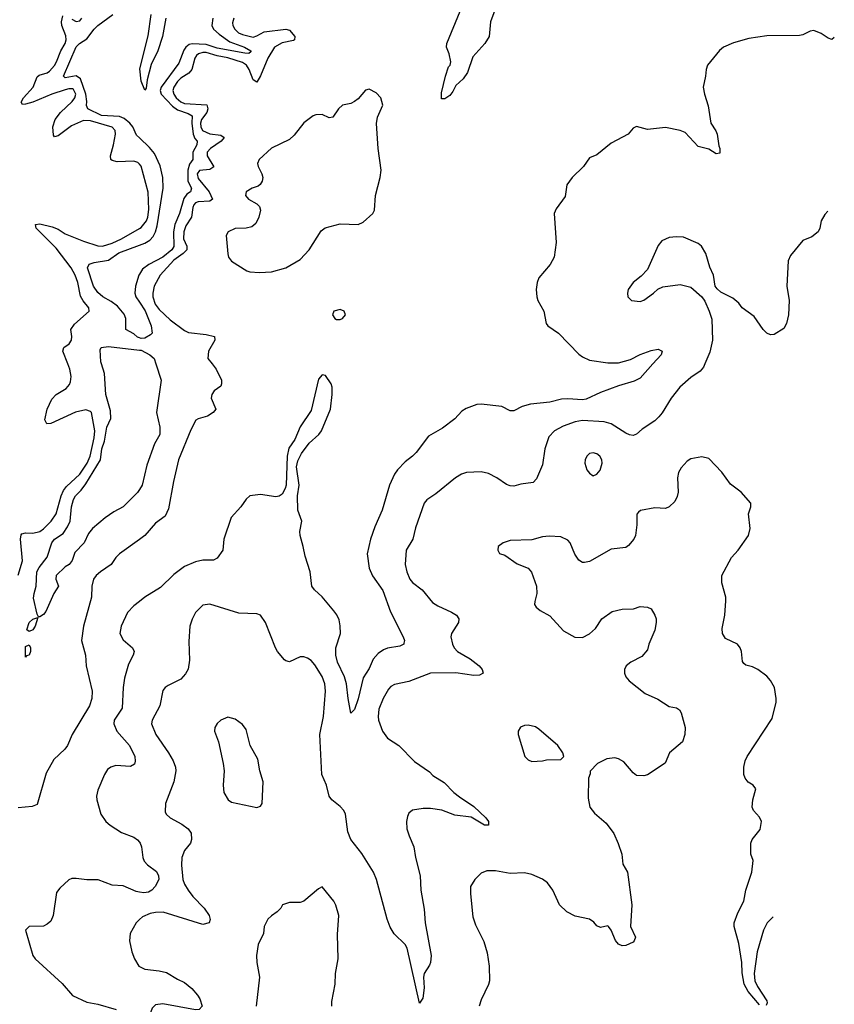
# Model space of a CAD drawing. Header units: inches. Extents: x 1552611 to 1694776, y 811966 to 917215.
# Tile 509 of 549: x 1689338 to 1693843, y 876459 to 881902. Entities that reach past the tile are written whole.
import ezdxf

# ---------------------------------------------------------------- set-up
doc = ezdxf.new("R2010")
doc.units = ezdxf.units.IN
doc.header["$MEASUREMENT"] = 0
for name, color, linetype in [('B6887', 7, 'Continuous'), ('B6888', 7, 'Continuous'), ('B6897', 7, 'Continuous'), ('B6898', 7, 'Continuous')]:
    doc.layers.add(name, color=color, linetype=linetype)

msp = doc.modelspace()

# ---------------------------------------------------------------- linework, layer by layer
at = {"layer": 'B6887', "color": 5}
for points, elevation in [([(1689329.3, 878830.7), (1689352.9, 878910), (1689341.7, 879030), (1689346, 879054), (1689350, 879059.6), (1689370, 879065.4), (1689410, 879062.9), (1689450, 879073), (1689470, 879087), (1689512.3, 879130), (1689540.4, 879170), (1689566.5, 879270), (1689579.9, 879300.1), (1689597.7, 879322.3), (1689670, 879390.1), (1689711.7, 879450), (1689727.5, 879490), (1689749.7, 879590), (1689754.2, 879630), (1689735, 879730), (1689730, 879736.2), (1689704.6, 879744.6), (1689647.1, 879732.9), (1689509.7, 879669.7), (1689487.7, 879667.7), (1689477.2, 879690), (1689490.8, 879750), (1689515.8, 879804.2), (1689539.7, 879830), (1689595.9, 879864.1), (1689614, 879886), (1689619.6, 879900.4), (1689622.2, 879930), (1689614.7, 879970), (1689603.4, 880000)], 880), ([(1690000, 879305.5), (1689990, 879289), (1689911, 879210), (1689858, 879182), (1689810.7, 879149.3), (1689741, 879090), (1689718, 879062), (1689694.8, 879010), (1689643.4, 878956.6), (1689627.7, 878912.3), (1689611, 878890), (1689590, 878877.2), (1689540.3, 878830), (1689538.4, 878810), (1689553.4, 878770), (1689527.7, 878730), (1689482.4, 878630), (1689470, 878614.5), (1689450, 878601.2), (1689441.2, 878601.2), (1689435.5, 878615.5), (1689415.2, 878704.8), (1689417.4, 878730), (1689429.6, 878770), (1689433.3, 878850), (1689445.5, 878874.5), (1689489.8, 878930.2), (1689515.1, 879010), (1689529.8, 879030), (1689578.1, 879061.9), (1689601.5, 879098.5), (1689617.6, 879130), (1689624.9, 879210), (1689635.1, 879250), (1689646.8, 879270), (1689678.4, 879301.6), (1689703.7, 879336.3), (1689784.5, 879470), (1689791.6, 879530), (1689807.4, 879572.6), (1689819.8, 879650), (1689842.6, 879697.4), (1689840.8, 879740.8), (1689815.3, 879830), (1689807.1, 879947.1), (1689789.6, 880000)], 860), ([(1690000, 879028.7), (1689890, 878948.9), (1689870, 878928.7), (1689843.5, 878890), (1689784.7, 878850), (1689761.3, 878830), (1689747, 878810), (1689737, 878770), (1689734.8, 878710), (1689690.9, 878550), (1689679.3, 878470), (1689702.6, 878390), (1689706.1, 878330), (1689738.2, 878190), (1689736.8, 878150), (1689723.4, 878110), (1689627.8, 877950), (1689601.9, 877890), (1689587.4, 877870), (1689526.5, 877813.5), (1689483.7, 877736.3), (1689435.5, 877564.5), (1689407.8, 877552.3), (1689330, 877545)], 880), ([(1690000, 878685.5), (1689970, 878661.7), (1689933.9, 878626.1), (1689899.5, 878550), (1689891.6, 878510), (1689910, 878475), (1689961.5, 878430), (1689970.3, 878410), (1689966, 878390), (1689940.4, 878339.6), (1689916.9, 878263.1), (1689909.6, 878210.4), (1689903.9, 878096.1), (1689860.9, 878030), (1689858.4, 878010), (1689874.4, 877970), (1689945.5, 877890), (1689974.3, 877830), (1689976.9, 877803.1), (1689972.6, 877787.4), (1689950, 877774.5), (1689870, 877779.1), (1689841.3, 877770), (1689823.5, 877756.5), (1689807.1, 877730), (1689770, 877643.7), (1689762, 877610), (1689763.8, 877590), (1689787, 877510), (1689815, 877470), (1689837.6, 877450), (1689901.8, 877410), (1689970, 877383.5), (1689990, 877369.1), (1690000, 877355.2)], 920), ([(1690000, 877079.3), (1689982.2, 877082.2), (1689910, 877113.6), (1689850, 877118.2), (1689772.3, 877147.7), (1689710, 877146.6), (1689650, 877155.4), (1689625.8, 877154.1), (1689610, 877146.6), (1689559.3, 877100.7), (1689542.4, 877077.6), (1689523, 876950), (1689510, 876919.3), (1689490, 876902), (1689470, 876892), (1689390.8, 876889.2), (1689371, 876870), (1689411.4, 876730), (1689423.6, 876710), (1689573.6, 876573.6), (1689630, 876508.8), (1689710, 876471.7), (1689770, 876459.7), (1689871.1, 876431.1)], 920), ([(1690000, 876927.5), (1689981.6, 876910), (1689948.8, 876851.2), (1689946, 876810), (1689958, 876750), (1689972.7, 876710), (1689996.3, 876670), (1690000, 876668.2)], 940)]:
    msp.add_lwpolyline(points, dxfattribs=dict(at, elevation=elevation))
at = {"layer": 'B6887', "color": 5, "elevation": 860}
for points in [[(1689390, 878519.3), (1689377.2, 878530), (1689389.7, 878570), (1689410, 878587.7), (1689438, 878598), (1689423, 878550), (1689410, 878529.4)], [(1689370, 878378), (1689370, 878438), (1689390, 878446), (1689397.1, 878430), (1689397.1, 878410), (1689390, 878389.3), (1689374.8, 878385.2)]]:
    msp.add_lwpolyline(points, close=True, dxfattribs=at)
at = {"layer": 'B6888', "color": 5}
for points, elevation in [([(1690000, 881103.5), (1689992.1, 881112.1), (1689970, 881119.8), (1689876.9, 881116.9), (1689850, 881122.9), (1689841.8, 881130), (1689840.2, 881150), (1689857.2, 881210), (1689867.1, 881270), (1689865.7, 881290), (1689850, 881307.5), (1689730, 881342.6), (1689690, 881345.5), (1689625.3, 881314.7), (1689550, 881260.2), (1689530, 881255.4), (1689524.3, 881264.3), (1689522, 881310), (1689534, 881350), (1689563, 881390), (1689627.3, 881450), (1689643.1, 881470), (1689648.3, 881490), (1689635.5, 881515.5), (1689630, 881519.9), (1689610, 881519.9), (1689590, 881514.4), (1689516, 881490), (1689410, 881446.8), (1689370, 881436), (1689353.4, 881433.4), (1689345.3, 881445.3), (1689358.8, 881470), (1689411.7, 881530), (1689434.2, 881585.8), (1689445.2, 881594.8), (1689490, 881608.3), (1689502.6, 881617.4), (1689530, 881648.1), (1689541.8, 881670), (1689565.7, 881730), (1689589.9, 881770), (1689595.3, 881790), (1689593.2, 881813.2), (1689571.2, 881870), (1689570, 881890.8), (1689576.8, 881923.2)], 880), ([(1690000, 881249.6), (1689984.5, 881264.5), (1689963.9, 881310), (1689947.9, 881330), (1689915.7, 881355.7), (1689890, 881366.8), (1689790, 881373.2), (1689714.4, 881410), (1689707.9, 881427.9), (1689709.9, 881450.1), (1689704.7, 881490), (1689674.8, 881574.8), (1689650, 881591.5), (1689590, 881581.3), (1689580.2, 881590), (1689650, 881752.5), (1689668.8, 881771.2), (1689710, 881796), (1689749, 881850), (1689770, 881869.6), (1689852.9, 881930)], 860), ([(1689625.5, 881905.5), (1689650, 881892.1), (1689670, 881895), (1689682.2, 881910)], 880), ([(1689603.4, 880000), (1689576.9, 880070), (1689582.4, 880090), (1689611.5, 880110), (1689625.1, 880130), (1689626.9, 880150), (1689620.5, 880190), (1689641.3, 880218.7), (1689722.7, 880290), (1689720.7, 880310), (1689688.3, 880348.3), (1689673.7, 880373.7), (1689660.4, 880450), (1689645.2, 880490), (1689622.8, 880530), (1689539.4, 880639.4), (1689428.4, 880750), (1689425.3, 880770), (1689450, 880773.2), (1689517.5, 880757.5), (1689550, 880744.3), (1689590, 880718.4), (1689690, 880678.1), (1689770, 880652.7), (1689796, 880650), (1689850, 880666.5), (1689901.1, 880690), (1690000, 880747.3)], 880), ([(1690000, 880143.7), (1689990, 880147.2), (1689970, 880165.2), (1689924.7, 880190), (1689925.6, 880250), (1689914.9, 880274.9), (1689878.8, 880318.8), (1689844.3, 880344.3), (1689797.7, 880370), (1689770, 880394.9), (1689745.8, 880430), (1689712.2, 880530), (1689722, 880550), (1689750, 880559.3), (1689830, 880573), (1689885.9, 880614.1), (1690000, 880655.2)], 860), ([(1690000, 880495.6), (1689996.4, 880490), (1689978.8, 880430), (1689974, 880390), (1689980.1, 880370), (1690000, 880340)], 860), ([(1689789.6, 880000), (1689786.3, 880010), (1689783.2, 880076.8), (1689789.4, 880090.6), (1689830, 880096.3), (1690000, 880075.8)], 860)]:
    msp.add_lwpolyline(points, dxfattribs=dict(at, elevation=elevation))
at = {"layer": 'B6897', "color": 5}
for points, elevation in [([(1690091.3, 880000), (1690120.3, 879910), (1690095.5, 879730), (1690112.9, 879650), (1690112.4, 879610), (1690083, 879557), (1690040.6, 879439.4), (1690014.9, 879330), (1690000, 879305.5)], 860), ([(1690401.9, 880000), (1690425.3, 879970), (1690454.3, 879910), (1690454.9, 879890), (1690450, 879877.2), (1690414, 879850), (1690400.5, 879830), (1690397.1, 879810), (1690422.4, 879750), (1690408.5, 879730), (1690377.6, 879710), (1690324.2, 879695.8), (1690311.7, 879688.3), (1690284.2, 879635.8), (1690216.9, 879470), (1690188.5, 879350), (1690160.9, 879199.1), (1690143.1, 879156.9), (1690090, 879119.5), (1690030, 879050.5), (1690000, 879028.7)], 880), ([(1693127.5, 880000), (1693119.3, 879980.7), (1693100.5, 879959.5), (1693050, 879924.7), (1692988.9, 879870), (1692940.2, 879810), (1692891.8, 879728.2), (1692873.7, 879706.3), (1692850, 879684.7), (1692780.7, 879639.3), (1692750, 879611.8), (1692730, 879603), (1692710, 879606.9), (1692690, 879617.2), (1692610, 879667.6), (1692570, 879679.8), (1692450, 879687.1), (1692410, 879679.1), (1692344.5, 879655.5), (1692294.9, 879630), (1692263.6, 879596.4), (1692242.6, 879530), (1692230, 879441.2), (1692196.3, 879363.7), (1692177, 879343), (1692110, 879334.7), (1692070, 879324.2), (1692050, 879325.1), (1692030, 879332.3), (1691977.2, 879370), (1691930, 879393), (1691890, 879402), (1691810, 879399.1), (1691780.7, 879390), (1691747.7, 879370), (1691639.1, 879280.9), (1691590, 879248), (1691574.6, 879230), (1691527.3, 879092.7), (1691511.5, 879030), (1691475.9, 878970), (1691469.4, 878890), (1691478.9, 878850), (1691496.1, 878810), (1691510, 878791.2), (1691564.7, 878750), (1691620.7, 878680.7), (1691650, 878661.5), (1691727, 878627), (1691753, 878610), (1691766.4, 878590), (1691765.3, 878570), (1691726.7, 878510), (1691722.4, 878490), (1691731.3, 878450), (1691741.2, 878430), (1691759, 878410), (1691829.5, 878369.5), (1691879.5, 878330), (1691896.4, 878310), (1691902, 878290), (1691880.3, 878279.7), (1691850, 878277.2), (1691750, 878292.5), (1691610.2, 878289.8), (1691490, 878244.5), (1691410, 878227), (1691390, 878215.3), (1691377.9, 878202.1), (1691347.5, 878150), (1691325, 878090), (1691319.8, 878050), (1691321.7, 878030), (1691343.8, 877970), (1691371.5, 877930), (1691435.3, 877890), (1691522, 877802), (1691605.2, 877745.2), (1691623.7, 877723.7), (1691685.3, 877685.3), (1691739.1, 877630), (1691770, 877605.5), (1691850, 877552.7), (1691915.5, 877490), (1691930.5, 877470), (1691931, 877450), (1691909.2, 877450), (1691834, 877494), (1691744.9, 877504.9), (1691671.8, 877531.8), (1691610, 877541.4), (1691570, 877541.5), (1691510, 877531.8), (1691490, 877515.1), (1691482.6, 877497.4), (1691476.5, 877470), (1691479.6, 877430), (1691491.5, 877390), (1691517.8, 877330), (1691527.1, 877270), (1691552.6, 877170), (1691556.5, 877090), (1691574.6, 876985.4), (1691580.5, 876910), (1691614, 876730), (1691610.2, 876690), (1691604.6, 876675.4), (1691574.7, 876630), (1691571.2, 876610), (1691575.8, 876550), (1691567.3, 876492.7), (1691550, 876465.2), (1691481.6, 876770), (1691469.8, 876790), (1691409.4, 876849.4), (1691386.6, 876886.6), (1691369.8, 876930), (1691310.5, 877150), (1691295, 877190), (1691230, 877293.7), (1691170, 877369.6), (1691152.5, 877412.5), (1691139.8, 877510), (1691129.9, 877529.9), (1691110, 877552.6), (1691065.1, 877590), (1691049.8, 877609.8), (1691034.5, 877670), (1691009.2, 877729.2), (1690998.4, 877950), (1691018.9, 878050), (1691028.7, 878190), (1691026.2, 878230), (1691010, 878271.8), (1690970, 878336), (1690950, 878359.3), (1690930, 878372.7), (1690910, 878379.3), (1690890, 878379.3), (1690830, 878353.2), (1690810, 878357.2), (1690803.3, 878363.3), (1690763.7, 878410), (1690752.3, 878430), (1690696.9, 878570), (1690669.6, 878609.6), (1690650, 878617), (1690550, 878620.9), (1690388.9, 878671.1), (1690350, 878666), (1690310, 878624.5), (1690291.2, 878588.8), (1690279.1, 878550), (1690274.3, 878465.7), (1690277.5, 878362.5), (1690268.9, 878311.1), (1690254.7, 878285.3), (1690230, 878257), (1690159, 878221), (1690142.8, 878210), (1690130, 878194), (1690112.7, 878110), (1690070.4, 878030), (1690067.2, 878010), (1690090.2, 877950.2), (1690161.3, 877850), (1690185.9, 877805.9), (1690199.2, 877770), (1690200.7, 877750), (1690190.2, 877689.8), (1690143.7, 877570), (1690143.1, 877523.1), (1690148.2, 877510), (1690170.4, 877490), (1690235.5, 877455.5), (1690270.1, 877430.1), (1690286, 877406), (1690287.9, 877370), (1690282.3, 877350), (1690249.1, 877310), (1690234.2, 877270), (1690232.2, 877227.8), (1690240.5, 877150), (1690250, 877123.1), (1690270, 877090.2), (1690295.9, 877055.9), (1690358.8, 876990), (1690385.3, 876950), (1690391.5, 876928.5), (1690385.5, 876910), (1690350, 876901.2), (1690131.7, 876968.3), (1690090, 876967.2), (1690059, 876961), (1690016.7, 876943.3), (1690000, 876927.5)], 940), ([(1692840.2, 880000), (1692770, 879921.3), (1692735.5, 879904.5), (1692650, 879878.7), (1692550, 879840.9), (1692470, 879804.8), (1692450, 879801.7), (1692370, 879807.1), (1692335.1, 879804.9), (1692270, 879787.1), (1692163.9, 879776.1), (1692116.7, 879763.3), (1692070, 879740.5), (1692050, 879740.7), (1692004.8, 879764.8), (1691890, 879777.4), (1691865.4, 879774.6), (1691807.8, 879752.3), (1691782.4, 879737.6), (1691744.1, 879695.9), (1691675.6, 879644.4), (1691599.2, 879600.8), (1691530.3, 879510), (1691510, 879488.6), (1691470, 879458.5), (1691426.9, 879413.1), (1691410, 879389.7), (1691383.5, 879330), (1691343.5, 879190), (1691301.8, 879098.2), (1691278.5, 879030), (1691260.3, 878950), (1691271.1, 878870), (1691290, 878828.8), (1691346.5, 878746.5), (1691389.3, 878629.3), (1691458.9, 878490), (1691465.3, 878470), (1691463.4, 878456.6), (1691461.6, 878450), (1691441.1, 878438.9), (1691372.8, 878427.2), (1691350, 878419.1), (1691321, 878399), (1691293.3, 878366.7), (1691270, 878315.6), (1691236.8, 878263.2), (1691210, 878147.3), (1691190, 878089.4), (1691170, 878069.2), (1691154.5, 878150), (1691145.9, 878230), (1691133.6, 878270), (1691096.3, 878350), (1691086.1, 878390), (1691086.4, 878430), (1691112.4, 878510), (1691111, 878551), (1691104.3, 878584.3), (1691092.1, 878612.1), (1691075.2, 878635.2), (1691011.5, 878711.5), (1690968, 878750), (1690954.3, 878770), (1690944.5, 878850), (1690916, 878936), (1690906.2, 878990), (1690888.7, 879050), (1690886.8, 879073.2), (1690898.3, 879130), (1690876.9, 879190), (1690874.9, 879270), (1690883.9, 879330), (1690869.7, 879430), (1690876.1, 879463.9), (1690896.5, 879503.5), (1690938.7, 879561.3), (1690992.2, 879610), (1691006.3, 879630), (1691056.9, 879750), (1691067, 879830), (1691066, 879870), (1691061.2, 879890), (1691030, 879935.3), (1691010, 879939), (1690990, 879915.3), (1690950, 879742), (1690888.7, 879651.3), (1690859.2, 879580.8), (1690827, 879533), (1690816.9, 879490), (1690811.5, 879330), (1690806.3, 879310), (1690790, 879279.5), (1690772.5, 879267.5), (1690755.1, 879264.9), (1690670, 879276.8), (1690610, 879269.5), (1690590, 879252.3), (1690560.3, 879210), (1690507.8, 879150), (1690467.6, 879030), (1690461.3, 878970), (1690430, 878924.7), (1690410, 878914), (1690350, 878913.8), (1690310, 878906), (1690250, 878879.2), (1690190, 878836), (1690117.2, 878762.8), (1690030, 878709.2), (1690000, 878685.5)], 920), ([(1693430, 876457.2), (1693367.3, 876530), (1693345.6, 876570), (1693333.1, 876633.1), (1693331.2, 876690), (1693314.7, 876794.7), (1693289.8, 876889.8), (1693289.8, 876910), (1693310, 876965.5), (1693343.5, 877030), (1693354.7, 877090), (1693387.6, 877190), (1693393.6, 877253.6), (1693382, 877290), (1693382, 877350), (1693388.7, 877370), (1693434, 877426), (1693440.7, 877470), (1693430, 877494), (1693397.2, 877530), (1693389.4, 877550), (1693392.3, 877590), (1693409.2, 877650), (1693394, 877670), (1693367.7, 877687.7), (1693349.6, 877709.6), (1693342, 877730), (1693342.9, 877770), (1693350, 877804.7), (1693362, 877830), (1693500.1, 878039.9), (1693522, 878130), (1693522, 878150), (1693512.3, 878210), (1693490, 878249.2), (1693470, 878272.7), (1693421.2, 878310), (1693390, 878325.1), (1693354.5, 878334.5), (1693342.9, 878342.9), (1693335.1, 878355.1), (1693329.6, 878410), (1693322.9, 878430), (1693307, 878450), (1693241.3, 878481.3), (1693224.7, 878510), (1693223.5, 878536.5), (1693238.4, 878610), (1693243.7, 878690), (1693242.7, 878710), (1693220.7, 878790), (1693220.7, 878830), (1693274, 878930), (1693311.6, 878970), (1693369.5, 879050), (1693378.4, 879090), (1693369.4, 879170), (1693382, 879210), (1693382, 879230), (1693329, 879290), (1693270, 879335.3), (1693221.5, 879401.5), (1693150, 879477.2), (1693110, 879486), (1693050, 879475.1), (1693030, 879461.2), (1692995.6, 879424.4), (1692981.4, 879398.6), (1692976.4, 879370), (1692979.5, 879290), (1692974.4, 879265.6), (1692960.6, 879239.4), (1692930, 879209.4), (1692910, 879199.5), (1692850, 879203.7), (1692770.7, 879189.3), (1692759.8, 879180.2), (1692750.8, 879169.2), (1692750.4, 879110), (1692743, 879050), (1692734, 879030), (1692704.7, 878995.3), (1692690, 878984.5), (1692610, 878975.6), (1692490, 878906.6), (1692460.9, 878900.9), (1692450, 878901.2), (1692430, 878914), (1692407.9, 878947.9), (1692381.6, 879010), (1692370, 879024.5), (1692330, 879044.2), (1692267.2, 879047.2), (1692230, 879042.9), (1692170, 879027.3), (1692050, 879022.7), (1692012, 879010), (1691984.7, 878990), (1691982, 878970), (1691991.6, 878951.6), (1692021.4, 878941.4), (1692090, 878893.4), (1692150, 878870.6), (1692168.6, 878848.6), (1692197.1, 878770), (1692198, 878730), (1692186.4, 878686.4), (1692186, 878670), (1692194, 878654), (1692216.3, 878636.3), (1692270, 878606.8), (1692344.7, 878524.7), (1692408.3, 878488.3), (1692450, 878487.3), (1692490, 878506.8), (1692523.3, 878536.7), (1692558, 878590), (1692614, 878630), (1692670, 878643.7), (1692733.6, 878646.4), (1692770, 878658.8), (1692810, 878654.8), (1692830, 878644.7), (1692850.6, 878610.6), (1692857.3, 878590), (1692857.3, 878570), (1692850, 878528), (1692817.3, 878450), (1692810, 878418), (1692778, 878382), (1692718, 878350), (1692691.3, 878330), (1692682.8, 878310), (1692682.8, 878290), (1692690.8, 878270), (1692708.3, 878248.3), (1692798, 878178), (1692866.8, 878146.8), (1692930, 878106), (1692970, 878098), (1692986.4, 878086.4), (1692996, 878070), (1693018.8, 877990), (1693016, 877950), (1693002.8, 877910), (1692931, 877850), (1692907.5, 877792.5), (1692810, 877728.7), (1692790, 877722), (1692750, 877724), (1692730, 877739), (1692679.1, 877799.1), (1692650, 877816), (1692630, 877821.2), (1692584.5, 877815.5), (1692534, 877790), (1692492.7, 877747.3), (1692492.7, 877732.7), (1692484.7, 877710), (1692482, 877598), (1692490.6, 877550), (1692516.1, 877516.1), (1692581.1, 877461.1), (1692623.4, 877403.4), (1692648.1, 877348.1), (1692667.3, 877290), (1692674.4, 877234.4), (1692698.8, 877190), (1692723, 877010), (1692715.8, 876890), (1692743, 876830), (1692737.3, 876810), (1692730, 876802.7), (1692690, 876783.7), (1692670, 876782.7), (1692650, 876792.7), (1692632.9, 876812.9), (1692610, 876868.7), (1692595.3, 876890), (1692590, 876892.3), (1692550, 876883.6), (1692530, 876894), (1692513.3, 876913.3), (1692489.9, 876929.9), (1692410, 876947.5), (1692364, 876970), (1692323.5, 877010), (1692286, 877090), (1692257.6, 877130), (1692230, 877151.6), (1692170, 877177.6), (1692130, 877186), (1692050, 877181.6), (1691970, 877197), (1691922, 877198), (1691890, 877185.2), (1691856, 877150), (1691830.7, 877110), (1691830.5, 877069.5), (1691843.4, 876943.4), (1691858.7, 876898.7), (1691905.8, 876805.8), (1691923.4, 876743.4), (1691933.7, 876670), (1691937, 876590), (1691931.5, 876568.5), (1691890, 876484), (1691879.1, 876450)], 960), ([(1690000, 877355.2), (1690003.8, 877350), (1690011, 877330), (1690019.8, 877270), (1690027.1, 877250), (1690045.5, 877230), (1690094.3, 877194.3), (1690105.8, 877170), (1690107.1, 877150), (1690087.9, 877110), (1690069.4, 877090.6), (1690050, 877080.1), (1690024.7, 877075.3), (1690000, 877079.3)], 920), ([(1691064.5, 876450), (1691065.2, 876474.8), (1691082.4, 876570), (1691084.2, 876630), (1691098.9, 876710), (1691094.9, 876845.1), (1691102.9, 876950), (1691087.2, 877007.2), (1691076, 877030), (1691010, 877108), (1690990, 877098), (1690910, 877028.7), (1690890, 877022), (1690830, 877022), (1690791.6, 877008.4), (1690782, 876990), (1690762, 876970), (1690730, 876949.2), (1690710.4, 876929.6), (1690690.5, 876890), (1690685.5, 876850), (1690657, 876790), (1690648.5, 876730), (1690650.4, 876690), (1690664.4, 876610), (1690646.4, 876450)], 960), ([(1693504.5, 876942.5), (1693471.5, 876910), (1693452.4, 876870), (1693416.5, 876750), (1693400.3, 876630), (1693403.8, 876590), (1693418.3, 876558.3), (1693470, 876478), (1693472.5, 876467.5), (1693466.4, 876453.6)], 960), ([(1690000, 876668.2), (1690030, 876653.4), (1690110, 876644.2), (1690150, 876635), (1690210, 876597.6), (1690250, 876579.1), (1690290, 876547.6), (1690321.5, 876510), (1690334, 876490), (1690346.4, 876450), (1690330.8, 876430), (1690310.3, 876429.7), (1690130, 876462.9), (1690090, 876455.7), (1690070, 876437.4), (1690052.6, 876387.4), (1690003.8, 876310), (1690000, 876300)], 940)]:
    msp.add_lwpolyline(points, dxfattribs=dict(at, elevation=elevation))
at = {"layer": 'B6897', "color": 5, "elevation": 960}
for points in [[(1692510, 879507.6), (1692490, 879504.5), (1692475.5, 879490), (1692466, 879470), (1692464.2, 879450), (1692474, 879414), (1692490, 879394.8), (1692510, 879381), (1692530, 879390.8), (1692547.7, 879412.3), (1692559.7, 879450), (1692558, 879470), (1692546.6, 879490), (1692530, 879501.6)], [(1690490, 878046.6), (1690450, 878029.4), (1690430, 878012), (1690418, 877990), (1690416.3, 877970), (1690438.4, 877910), (1690463.8, 877790), (1690468.2, 877750), (1690464, 877670), (1690466.8, 877630), (1690490.5, 877590.5), (1690510, 877577.3), (1690650, 877547.4), (1690670, 877555.5), (1690678.9, 877570), (1690685.1, 877690), (1690666, 877750), (1690654.2, 877814.2), (1690612, 877890), (1690590, 877979.3), (1690570, 878006), (1690530, 878035.1)], [(1692150, 878002.7), (1692130, 878001.2), (1692108.3, 877991.7), (1692094.8, 877970), (1692094.8, 877950), (1692130.8, 877830), (1692150, 877810.8), (1692170, 877800.7), (1692230, 877804.9), (1692250.8, 877810.8), (1692330, 877812), (1692348, 877830), (1692342, 877850), (1692314, 877890), (1692210, 877981.2), (1692190, 877992.7)]]:
    msp.add_lwpolyline(points, close=True, dxfattribs=at)
at = {"layer": 'B6898', "color": 5}
for points, elevation in [([(1691970.5, 881970), (1691941, 881890), (1691934.8, 881810), (1691910.8, 881770), (1691844.1, 881695.9), (1691814.8, 881610), (1691790, 881575.3), (1691750, 881539), (1691734.2, 881505.8), (1691717, 881483), (1691690, 881465.2), (1691670, 881464), (1691670, 881498), (1691692.7, 881590), (1691710, 881642), (1691718, 881650), (1691722, 881670), (1691713.1, 881713.1), (1691698.4, 881750), (1691699.7, 881770), (1691774, 881950)], 880), ([(1690407, 881910), (1690401.5, 881870), (1690410.5, 881850.5), (1690441.8, 881821.8), (1690500.6, 881780.6), (1690581.2, 881750), (1690617, 881730), (1690616.2, 881723.8), (1690604.9, 881715.1), (1690583.5, 881716.5), (1690430, 881745.1), (1690370, 881764.9), (1690291.7, 881768.3), (1690275.8, 881764.2), (1690256.3, 881750), (1690245.6, 881734.4), (1690218.6, 881661.4), (1690119.9, 881530), (1690114.2, 881510), (1690120.9, 881490), (1690184, 881424), (1690210, 881404.4), (1690270, 881384), (1690291.2, 881371.2), (1690289.8, 881330), (1690297.8, 881270), (1690306.1, 881246), (1690319, 881230), (1690317.9, 881210), (1690296.2, 881170), (1690295.8, 881130), (1690277.1, 881102.9), (1690267.1, 881070), (1690267.3, 881010), (1690288.9, 880970), (1690281.8, 880950), (1690262.8, 880937.2), (1690246.1, 880913.9), (1690222.5, 880830), (1690196.4, 880770), (1690189.3, 880730), (1690190.9, 880649.1), (1690178.6, 880630), (1690130, 880589.9), (1690051.6, 880548.4), (1690017.2, 880522.8), (1690000, 880495.6)], 860), ([(1690147.1, 881910), (1690128.1, 881810), (1690102.7, 881730), (1690065.7, 881654.3), (1690042.8, 881570), (1690036.9, 881523.1), (1690030, 881512), (1690010, 881562.7), (1690002.5, 881630), (1690047.8, 881812.2), (1690064.9, 881930)], 840), ([(1690521.4, 881910), (1690514.7, 881885.3), (1690516.4, 881870), (1690527.2, 881850), (1690548.8, 881830), (1690570, 881820.3), (1690630, 881805.9), (1690650, 881812.2), (1690690, 881835.4), (1690810, 881849), (1690830, 881843.5), (1690860.6, 881810), (1690858.5, 881790), (1690853.2, 881786.8), (1690790, 881775), (1690747.8, 881750), (1690710, 881689.1), (1690670, 881591.6), (1690650, 881557.1), (1690630, 881569.8), (1690607.5, 881627.5), (1690593, 881650), (1690570, 881665.8), (1690490, 881690.8), (1690430, 881702.2), (1690370, 881719.9), (1690350, 881719.9), (1690326.6, 881713.4), (1690315.5, 881704.5), (1690306.5, 881690), (1690290, 881626.1), (1690273.4, 881606.6), (1690230, 881579.5), (1690210, 881559.9), (1690190.1, 881530), (1690185.3, 881510), (1690190.1, 881490), (1690203.7, 881470), (1690228.3, 881448.3), (1690250, 881438.8), (1690372.3, 881432.3), (1690379.2, 881410), (1690372.1, 881390), (1690344, 881350), (1690337.4, 881330), (1690339.2, 881310), (1690349, 881290), (1690390, 881271.3), (1690450, 881264.5), (1690469.3, 881250), (1690452.4, 881230), (1690393.6, 881190), (1690374, 881170), (1690374.2, 881150), (1690411.2, 881088.8), (1690390, 881074.8), (1690331.7, 881068.4), (1690319.9, 881050), (1690325.1, 881025.1), (1690386.8, 880950), (1690404.1, 880910), (1690390, 880899.4), (1690324.5, 880895.5), (1690310.7, 880889.3), (1690302, 880878.1), (1690295.8, 880864.2), (1690288.2, 880810), (1690257.3, 880762.7), (1690245.9, 880730), (1690244.3, 880690), (1690262, 880650), (1690261.5, 880630), (1690242.7, 880610), (1690190, 880572.2), (1690114.8, 880490), (1690082.5, 880430), (1690073.6, 880390), (1690073.9, 880370), (1690087, 880330), (1690110, 880300.6), (1690170, 880243.2), (1690250, 880183.2), (1690272.1, 880172.1), (1690370, 880162.2), (1690415.5, 880150), (1690417.1, 880130), (1690381.3, 880070), (1690378.4, 880030), (1690401.9, 880000)], 880), ([(1693843.3, 881803.9), (1693830, 881793.2), (1693810, 881799.3), (1693770, 881826.6), (1693730, 881842.7), (1693710, 881839.3), (1693670, 881819.3), (1693650, 881815.1), (1693470, 881813), (1693370, 881798.4), (1693286, 881774), (1693231, 881750), (1693208, 881732), (1693142.8, 881650), (1693133.7, 881626.3), (1693130.6, 881590), (1693117.1, 881530), (1693124.6, 881490), (1693145.6, 881425.6), (1693160.4, 881330), (1693188, 881288), (1693194.6, 881270), (1693204.2, 881204.2), (1693210.3, 881190), (1693210, 881164), (1693190, 881160.9), (1693150, 881185.6), (1693090, 881201.2), (1693017.7, 881277.7), (1692990, 881289.6), (1692910, 881307), (1692810, 881296), (1692750, 881312.3), (1692730, 881302), (1692702.8, 881270), (1692610, 881218.9), (1692530, 881155.1), (1692490, 881137.6), (1692456.5, 881090), (1692393.1, 881030), (1692364.4, 880990), (1692355.2, 880924.8), (1692304.1, 880855.9), (1692294, 880830), (1692304.9, 880670), (1692294, 880590), (1692272.1, 880548), (1692210, 880475.1), (1692199.5, 880450), (1692195.3, 880410), (1692197.6, 880370), (1692203.7, 880350), (1692236, 880290), (1692250, 880222), (1692258, 880210), (1692318.5, 880170), (1692430, 880052.9), (1692450, 880037.7), (1692490, 880020.3), (1692590, 880004.7), (1692650, 880005.8), (1692715.5, 880024.5), (1692770, 880052.2), (1692830, 880074), (1692870, 880080.5), (1692890.7, 880070.7), (1692884.9, 880050), (1692840.2, 880000)], 920), ([(1690000, 880655.2), (1690030, 880666), (1690057.2, 880682.8), (1690076.4, 880703.6), (1690089.7, 880730.3), (1690098.1, 880761.9), (1690131.5, 880970), (1690129.6, 881029.6), (1690115.2, 881095.2), (1690083.2, 881163.2), (1690055.9, 881195.9), (1690000, 881249.6)], 860), ([(1690000, 880747.3), (1690010, 880753.1), (1690040.1, 880790), (1690047.4, 880810), (1690053, 880853), (1690048.4, 880948.4), (1690010, 881092.8), (1690000, 881103.5)], 880), ([(1693807.9, 880843.9), (1693790, 880826), (1693771.3, 880790), (1693763, 880750), (1693753.4, 880730), (1693718.8, 880701.2), (1693670, 880681.2), (1693601.7, 880598.3), (1693588.5, 880570), (1693581.6, 880430), (1693594, 880350), (1693590.5, 880270), (1693578, 880222), (1693564.1, 880195.9), (1693510, 880162.7), (1693490, 880159.3), (1693469.6, 880169.6), (1693449, 880190), (1693400.9, 880260.9), (1693334, 880310), (1693315.8, 880335.8), (1693282, 880362), (1693215.5, 880395.5), (1693194.8, 880414.8), (1693185.2, 880430), (1693176, 880490), (1693154.2, 880534.2), (1693132.3, 880610), (1693109.5, 880649.5), (1693090, 880665.2), (1693010, 880699.3), (1692970, 880702.7), (1692930, 880699), (1692890, 880679), (1692870, 880654), (1692810, 880522), (1692775.9, 880484.1), (1692730, 880448.7), (1692702.8, 880410), (1692698.8, 880390), (1692701, 880370), (1692722, 880350), (1692770, 880344.9), (1692790, 880350.8), (1692844, 880390), (1692867.2, 880412.8), (1692894.5, 880425.5), (1692990, 880438), (1693050, 880422.8), (1693110.7, 880370.7), (1693126.6, 880346.6), (1693151.3, 880291.3), (1693166.3, 880246.3), (1693169.1, 880130.9), (1693155.2, 880064.8), (1693127.5, 880000)], 940), ([(1690000, 880340), (1690031.9, 880291.9), (1690065.5, 880210), (1690070.1, 880170), (1690060.8, 880159.2), (1690030, 880141.9), (1690010, 880140.2), (1690000, 880143.7)], 860), ([(1690000, 880075.8), (1690010, 880074.6), (1690058, 880050), (1690081.6, 880030), (1690091.3, 880000)], 860)]:
    msp.add_lwpolyline(points, dxfattribs=dict(at, elevation=elevation))
at = {"layer": 'B6898', "color": 5, "elevation": 920}
for points in [[(1691270, 881517.2), (1691250, 881513.2), (1691210, 881465.2), (1691190.4, 881449.6), (1691170, 881439.3), (1691122.8, 881430), (1691100.7, 881410), (1691070, 881364), (1691050, 881359), (1691010, 881377.2), (1690975.5, 881375.5), (1690961, 881370), (1690908.8, 881331.2), (1690855.8, 881264.2), (1690830, 881239.5), (1690730, 881192.3), (1690662.4, 881130), (1690652.7, 881107.3), (1690656, 881090), (1690677.5, 881050), (1690682.2, 881030), (1690679.7, 881010), (1690668.8, 880991.2), (1690657.3, 880982.7), (1690623.8, 880970), (1690590.5, 880950), (1690586.7, 880930), (1690603.7, 880910), (1690650, 880884.2), (1690663.5, 880870), (1690669.4, 880850), (1690661.1, 880810), (1690643.7, 880776.3), (1690622, 880758), (1690590, 880749.8), (1690530, 880747), (1690490.4, 880730), (1690480.8, 880710), (1690488.4, 880608.4), (1690493.7, 880590), (1690510, 880566.4), (1690594.4, 880514.4), (1690610, 880508.9), (1690664.5, 880504.5), (1690730, 880509.1), (1690809.2, 880530), (1690890, 880577.1), (1690939.5, 880630), (1691004.9, 880735.1), (1691027.7, 880752.3), (1691110, 880773.7), (1691210, 880770.3), (1691237.6, 880782.4), (1691291.3, 880830), (1691301.1, 880850), (1691306.2, 880930), (1691332.2, 881030), (1691337.2, 881070), (1691319.8, 881190), (1691310.9, 881329.1), (1691317, 881363), (1691346, 881430), (1691335.6, 881470), (1691310, 881498)], [(1691110, 880299.5), (1691076, 880290), (1691068.5, 880270), (1691080.7, 880250), (1691090, 880245.3), (1691110, 880245.7), (1691124, 880250), (1691139.3, 880270), (1691133.2, 880290)]]:
    msp.add_lwpolyline(points, close=True, dxfattribs=at)

doc.saveas('drawing.dxf')
